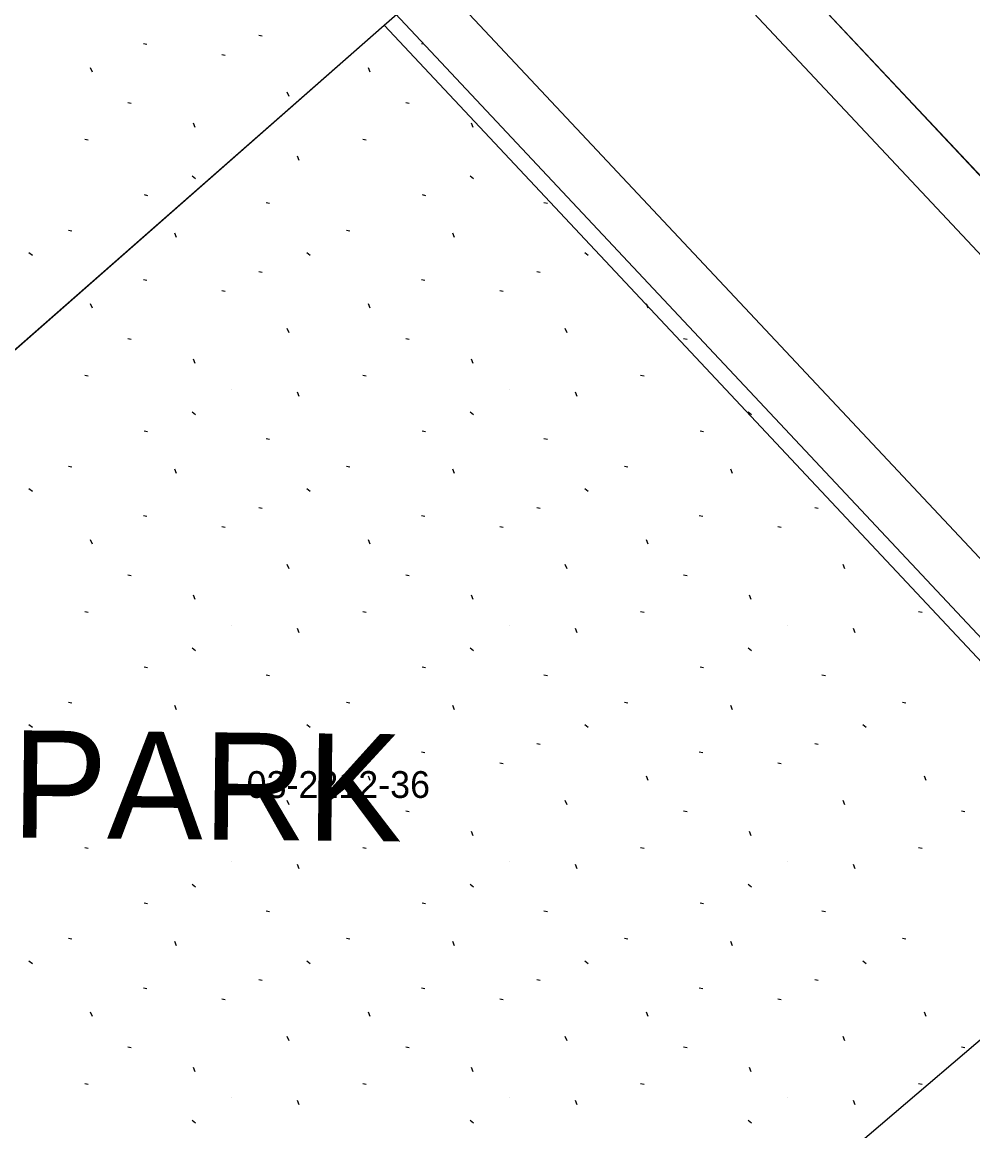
# Model space of a CAD drawing. Extents: x 413946 to 415528, y 4453939 to 4454944.
# Drawn here: x 413963.43 to 413998.89, y 4454255.56 to 4454296.92 of the extents above; entities that cross this region are included whole.
import ezdxf

# ---------------------------------------------------------------- set-up
doc = ezdxf.new("R2010")
doc.units = 0
for name, color, linetype in [('0_KADASTRO', 7, 'Continuous'), ('Level 28', 7, 'Continuous'), ('Level 33', 7, 'Continuous'), ('Level 41', 7, 'Continuous'), ('Level 54', 7, 'Continuous'), ('Level 62', 7, 'Continuous')]:
    doc.layers.add(name, color=color, linetype=linetype)

msp = doc.modelspace()

# ---------------------------------------------------------------- linework, layer by layer
at = {"layer": '0_KADASTRO'}
msp.add_line((413945.566, 4454269.246), (413976.93, 4454296.8), dxfattribs=at)
msp.add_lwpolyline([(413986.11, 4454305.11), (414033.97, 4454359.32), (414065.92, 4454331.64), (414015.89, 4454273.36)], close=True, dxfattribs=at)
for points in [[(413976.93, 4454296.8), (413978.06, 4454297.8), (413963.63, 4454313.36)], [(413945.566, 4454269.246), (413976.93, 4454296.8), (414006.54, 4454265.23), (413971.15, 4454235.05), (413945.566, 4454264.88)]]:
    msp.add_lwpolyline(points, dxfattribs=at)
at = {"layer": 'Level 28'}
for p, q in [((413962.499, 4454313.068), (414024.505, 4454246.98)), ((414015.89, 4454273.36), (413986.11, 4454305.11))]:
    msp.add_line(p, q, dxfattribs=at)
at = {"layer": 'Level 41'}
for p, q in [((413972.255, 4454296.426), (413972.382, 4454296.402)), ((413972.255, 4454296.426), (413972.382, 4454296.402)), ((413967.95, 4454296.122), (413968.077, 4454296.098)), ((413967.95, 4454296.122), (413968.077, 4454296.098)), ((413978.318, 4454296.122), (413978.415, 4454296.104)), ((413978.318, 4454296.122), (413978.415, 4454296.104)), ((413970.88, 4454295.712), (413971.006, 4454295.688)), ((413970.88, 4454295.712), (413971.006, 4454295.688)), ((413966.047, 4454295.053), (413965.981, 4454295.215)), ((413966.047, 4454295.053), (413965.981, 4454295.215)), ((413976.415, 4454295.053), (413976.349, 4454295.215)), ((413976.415, 4454295.053), (413976.349, 4454295.215)), ((413973.384, 4454294.138), (413973.319, 4454294.302)), ((413973.384, 4454294.138), (413973.319, 4454294.302)), ((413967.366, 4454293.918), (413967.492, 4454293.894)), ((413967.366, 4454293.918), (413967.492, 4454293.894)), ((413977.734, 4454293.918), (413977.86, 4454293.894)), ((413977.734, 4454293.918), (413977.86, 4454293.894)), ((413969.888, 4454292.989), (413969.824, 4454293.15)), ((413969.888, 4454292.989), (413969.824, 4454293.15)), ((413980.256, 4454292.989), (413980.192, 4454293.15)), ((413980.256, 4454292.989), (413980.192, 4454293.15)), ((413965.762, 4454292.55), (413965.889, 4454292.526)), ((413965.762, 4454292.55), (413965.889, 4454292.526)), ((413976.13, 4454292.55), (413976.257, 4454292.526)), ((413976.13, 4454292.55), (413976.257, 4454292.526)), ((413971.246, 4454292.025), (413971.255, 4454292.024)), ((413971.246, 4454292.025), (413971.255, 4454292.024)), ((413973.766, 4454291.756), (413973.701, 4454291.918)), ((413973.766, 4454291.756), (413973.701, 4454291.918)), ((413981.614, 4454292.025), (413981.623, 4454292.024)), ((413981.614, 4454292.025), (413981.623, 4454292.024)), ((413969.771, 4454291.186), (413969.898, 4454291.088)), ((413969.771, 4454291.186), (413969.898, 4454291.088)), ((413980.139, 4454291.186), (413980.266, 4454291.088)), ((413980.139, 4454291.186), (413980.266, 4454291.088)), ((413967.977, 4454290.482), (413968.104, 4454290.457)), ((413967.977, 4454290.482), (413968.104, 4454290.457)), ((413972.525, 4454290.188), (413972.652, 4454290.164)), ((413972.525, 4454290.188), (413972.652, 4454290.164)), ((413978.345, 4454290.482), (413978.472, 4454290.457)), ((413978.345, 4454290.482), (413978.472, 4454290.457)), ((413982.893, 4454290.188), (413983.02, 4454290.164)), ((413982.893, 4454290.188), (413983.02, 4454290.164)), ((413965.157, 4454289.163), (413965.282, 4454289.139)), ((413965.157, 4454289.163), (413965.282, 4454289.139)), ((413969.191, 4454288.884), (413969.126, 4454289.046)), ((413969.191, 4454288.884), (413969.126, 4454289.046)), ((413975.525, 4454289.163), (413975.65, 4454289.139)), ((413975.525, 4454289.163), (413975.65, 4454289.139)), ((413979.559, 4454288.884), (413979.494, 4454289.046)), ((413979.559, 4454288.884), (413979.494, 4454289.046)), ((413963.682, 4454288.326), (413963.809, 4454288.226)), ((413963.682, 4454288.326), (413963.809, 4454288.226)), ((413974.05, 4454288.326), (413974.177, 4454288.226)), ((413974.05, 4454288.326), (413974.177, 4454288.226)), ((413984.418, 4454288.326), (413984.545, 4454288.226)), ((413984.418, 4454288.326), (413984.545, 4454288.226)), ((413967.95, 4454287.316), (413968.077, 4454287.292)), ((413967.95, 4454287.316), (413968.077, 4454287.292)), ((413972.255, 4454287.62), (413972.382, 4454287.596)), ((413972.255, 4454287.62), (413972.382, 4454287.596)), ((413978.318, 4454287.316), (413978.445, 4454287.292)), ((413978.318, 4454287.316), (413978.445, 4454287.292)), ((413982.623, 4454287.62), (413982.75, 4454287.596)), ((413982.623, 4454287.62), (413982.75, 4454287.596)), ((413970.88, 4454286.906), (413971.006, 4454286.882)), ((413970.88, 4454286.906), (413971.006, 4454286.882)), ((413981.248, 4454286.906), (413981.374, 4454286.882)), ((413981.248, 4454286.906), (413981.374, 4454286.882)), ((413966.047, 4454286.247), (413965.981, 4454286.409)), ((413966.047, 4454286.247), (413965.981, 4454286.409)), ((413976.415, 4454286.247), (413976.349, 4454286.409)), ((413976.415, 4454286.247), (413976.349, 4454286.409)), ((413986.783, 4454286.247), (413986.717, 4454286.409)), ((413986.783, 4454286.247), (413986.717, 4454286.409)), ((413973.384, 4454285.332), (413973.319, 4454285.496)), ((413973.384, 4454285.332), (413973.319, 4454285.496)), ((413983.752, 4454285.332), (413983.687, 4454285.496)), ((413983.752, 4454285.332), (413983.687, 4454285.496)), ((413967.366, 4454285.112), (413967.492, 4454285.088)), ((413967.366, 4454285.112), (413967.492, 4454285.088)), ((413977.734, 4454285.112), (413977.86, 4454285.088)), ((413977.734, 4454285.112), (413977.86, 4454285.088)), ((413988.102, 4454285.112), (413988.228, 4454285.088)), ((413988.102, 4454285.112), (413988.228, 4454285.088)), ((413969.888, 4454284.183), (413969.824, 4454284.344)), ((413969.888, 4454284.183), (413969.824, 4454284.344)), ((413980.256, 4454284.183), (413980.192, 4454284.344)), ((413980.256, 4454284.183), (413980.192, 4454284.344)), ((413965.762, 4454283.744), (413965.889, 4454283.72)), ((413965.762, 4454283.744), (413965.889, 4454283.72)), ((413976.13, 4454283.744), (413976.257, 4454283.72)), ((413976.13, 4454283.744), (413976.257, 4454283.72)), ((413986.498, 4454283.744), (413986.625, 4454283.72)), ((413986.498, 4454283.744), (413986.625, 4454283.72)), ((413971.246, 4454283.219), (413971.255, 4454283.218)), ((413971.246, 4454283.219), (413971.255, 4454283.218)), ((413973.766, 4454282.95), (413973.701, 4454283.112)), ((413973.766, 4454282.95), (413973.701, 4454283.112)), ((413981.614, 4454283.219), (413981.623, 4454283.218)), ((413981.614, 4454283.219), (413981.623, 4454283.218)), ((413984.134, 4454282.95), (413984.069, 4454283.112)), ((413984.134, 4454282.95), (413984.069, 4454283.112)), ((413969.771, 4454282.38), (413969.898, 4454282.282)), ((413969.771, 4454282.38), (413969.898, 4454282.282)), ((413980.139, 4454282.38), (413980.266, 4454282.282)), ((413980.139, 4454282.38), (413980.266, 4454282.282)), ((413990.507, 4454282.38), (413990.634, 4454282.282)), ((413990.507, 4454282.38), (413990.634, 4454282.282)), ((413967.977, 4454281.676), (413968.104, 4454281.651)), ((413967.977, 4454281.676), (413968.104, 4454281.651)), ((413978.345, 4454281.676), (413978.472, 4454281.651)), ((413978.345, 4454281.676), (413978.472, 4454281.651)), ((413988.713, 4454281.676), (413988.84, 4454281.651)), ((413988.713, 4454281.676), (413988.84, 4454281.651)), ((413972.525, 4454281.382), (413972.652, 4454281.358)), ((413972.525, 4454281.382), (413972.652, 4454281.358)), ((413982.893, 4454281.382), (413983.02, 4454281.358)), ((413982.893, 4454281.382), (413983.02, 4454281.358)), ((413965.157, 4454280.357), (413965.282, 4454280.333)), ((413965.157, 4454280.357), (413965.282, 4454280.333)), ((413969.191, 4454280.078), (413969.126, 4454280.24)), ((413969.191, 4454280.078), (413969.126, 4454280.24)), ((413975.525, 4454280.357), (413975.65, 4454280.333)), ((413975.525, 4454280.357), (413975.65, 4454280.333)), ((413979.559, 4454280.078), (413979.494, 4454280.24)), ((413979.559, 4454280.078), (413979.494, 4454280.24)), ((413985.893, 4454280.357), (413986.018, 4454280.333)), ((413985.893, 4454280.357), (413986.018, 4454280.333)), ((413989.927, 4454280.078), (413989.862, 4454280.24)), ((413989.927, 4454280.078), (413989.862, 4454280.24)), ((413963.682, 4454279.52), (413963.809, 4454279.42)), ((413963.682, 4454279.52), (413963.809, 4454279.42)), ((413974.05, 4454279.52), (413974.177, 4454279.42)), ((413974.05, 4454279.52), (413974.177, 4454279.42)), ((413984.418, 4454279.52), (413984.545, 4454279.42)), ((413984.418, 4454279.52), (413984.545, 4454279.42)), ((413972.255, 4454278.814), (413972.382, 4454278.79)), ((413972.255, 4454278.814), (413972.382, 4454278.79)), ((413982.623, 4454278.814), (413982.75, 4454278.79)), ((413982.623, 4454278.814), (413982.75, 4454278.79)), ((413992.991, 4454278.814), (413993.118, 4454278.79)), ((413992.991, 4454278.814), (413993.118, 4454278.79)), ((413967.95, 4454278.51), (413968.077, 4454278.486)), ((413967.95, 4454278.51), (413968.077, 4454278.486)), ((413978.318, 4454278.51), (413978.445, 4454278.486)), ((413978.318, 4454278.51), (413978.445, 4454278.486)), ((413988.686, 4454278.51), (413988.813, 4454278.486)), ((413988.686, 4454278.51), (413988.813, 4454278.486)), ((413970.88, 4454278.1), (413971.006, 4454278.076)), ((413970.88, 4454278.1), (413971.006, 4454278.076)), ((413981.248, 4454278.1), (413981.374, 4454278.076)), ((413981.248, 4454278.1), (413981.374, 4454278.076)), ((413991.616, 4454278.1), (413991.742, 4454278.076)), ((413991.616, 4454278.1), (413991.742, 4454278.076)), ((413966.047, 4454277.441), (413965.981, 4454277.603)), ((413966.047, 4454277.441), (413965.981, 4454277.603)), ((413976.415, 4454277.441), (413976.349, 4454277.603)), ((413976.415, 4454277.441), (413976.349, 4454277.603)), ((413986.783, 4454277.441), (413986.717, 4454277.603)), ((413986.783, 4454277.441), (413986.717, 4454277.603)), ((413973.384, 4454276.526), (413973.319, 4454276.69)), ((413973.384, 4454276.526), (413973.319, 4454276.69)), ((413983.752, 4454276.526), (413983.687, 4454276.69)), ((413983.752, 4454276.526), (413983.687, 4454276.69)), ((413994.12, 4454276.526), (413994.055, 4454276.69)), ((413994.12, 4454276.526), (413994.055, 4454276.69)), ((413967.366, 4454276.306), (413967.492, 4454276.282)), ((413967.366, 4454276.306), (413967.492, 4454276.282)), ((413977.734, 4454276.306), (413977.86, 4454276.282)), ((413977.734, 4454276.306), (413977.86, 4454276.282)), ((413988.102, 4454276.306), (413988.228, 4454276.282)), ((413988.102, 4454276.306), (413988.228, 4454276.282)), ((413969.888, 4454275.377), (413969.824, 4454275.538)), ((413969.888, 4454275.377), (413969.824, 4454275.538)), ((413980.256, 4454275.377), (413980.192, 4454275.538)), ((413980.256, 4454275.377), (413980.192, 4454275.538)), ((413990.624, 4454275.377), (413990.56, 4454275.538)), ((413990.624, 4454275.377), (413990.56, 4454275.538)), ((413965.762, 4454274.938), (413965.889, 4454274.914)), ((413965.762, 4454274.938), (413965.889, 4454274.914)), ((413976.13, 4454274.938), (413976.257, 4454274.914)), ((413976.13, 4454274.938), (413976.257, 4454274.914)), ((413986.498, 4454274.938), (413986.625, 4454274.914)), ((413986.498, 4454274.938), (413986.625, 4454274.914)), ((413996.866, 4454274.938), (413996.993, 4454274.914)), ((413996.866, 4454274.938), (413996.993, 4454274.914)), ((413971.246, 4454274.413), (413971.255, 4454274.412)), ((413971.246, 4454274.413), (413971.255, 4454274.412)), ((413981.614, 4454274.413), (413981.623, 4454274.412)), ((413981.614, 4454274.413), (413981.623, 4454274.412)), ((413991.982, 4454274.413), (413991.991, 4454274.412)), ((413991.982, 4454274.413), (413991.991, 4454274.412)), ((413973.766, 4454274.144), (413973.701, 4454274.306)), ((413973.766, 4454274.144), (413973.701, 4454274.306)), ((413984.134, 4454274.144), (413984.069, 4454274.306)), ((413984.134, 4454274.144), (413984.069, 4454274.306)), ((413994.502, 4454274.144), (413994.437, 4454274.306)), ((413994.502, 4454274.144), (413994.437, 4454274.306)), ((413969.771, 4454273.574), (413969.898, 4454273.476)), ((413969.771, 4454273.574), (413969.898, 4454273.476)), ((413980.139, 4454273.574), (413980.266, 4454273.476)), ((413980.139, 4454273.574), (413980.266, 4454273.476)), ((413990.507, 4454273.574), (413990.634, 4454273.476)), ((413990.507, 4454273.574), (413990.634, 4454273.476)), ((413967.977, 4454272.87), (413968.104, 4454272.845)), ((413967.977, 4454272.87), (413968.104, 4454272.845)), ((413978.345, 4454272.87), (413978.472, 4454272.845)), ((413978.345, 4454272.87), (413978.472, 4454272.845)), ((413988.713, 4454272.87), (413988.84, 4454272.845)), ((413988.713, 4454272.87), (413988.84, 4454272.845)), ((413972.525, 4454272.576), (413972.652, 4454272.552)), ((413972.525, 4454272.576), (413972.652, 4454272.552)), ((413982.893, 4454272.576), (413983.02, 4454272.552)), ((413982.893, 4454272.576), (413983.02, 4454272.552)), ((413993.261, 4454272.576), (413993.388, 4454272.552)), ((413993.261, 4454272.576), (413993.388, 4454272.552)), ((413965.157, 4454271.551), (413965.282, 4454271.527)), ((413965.157, 4454271.551), (413965.282, 4454271.527)), ((413975.525, 4454271.551), (413975.65, 4454271.527)), ((413975.525, 4454271.551), (413975.65, 4454271.527)), ((413985.893, 4454271.551), (413986.018, 4454271.527)), ((413985.893, 4454271.551), (413986.018, 4454271.527)), ((413996.261, 4454271.551), (413996.386, 4454271.527)), ((413996.261, 4454271.551), (413996.386, 4454271.527)), ((413969.191, 4454271.272), (413969.126, 4454271.434)), ((413969.191, 4454271.272), (413969.126, 4454271.434)), ((413979.559, 4454271.272), (413979.494, 4454271.434)), ((413979.559, 4454271.272), (413979.494, 4454271.434)), ((413989.927, 4454271.272), (413989.862, 4454271.434)), ((413989.927, 4454271.272), (413989.862, 4454271.434)), ((413963.682, 4454270.714), (413963.809, 4454270.614)), ((413963.682, 4454270.714), (413963.809, 4454270.614)), ((413974.05, 4454270.714), (413974.177, 4454270.614)), ((413974.05, 4454270.714), (413974.177, 4454270.614)), ((413984.418, 4454270.714), (413984.545, 4454270.614)), ((413984.418, 4454270.714), (413984.545, 4454270.614)), ((413994.786, 4454270.714), (413994.913, 4454270.614)), ((413994.786, 4454270.714), (413994.913, 4454270.614)), ((413972.255, 4454270.008), (413972.382, 4454269.984)), ((413972.255, 4454270.008), (413972.382, 4454269.984)), ((413982.623, 4454270.008), (413982.75, 4454269.984)), ((413982.623, 4454270.008), (413982.75, 4454269.984)), ((413992.991, 4454270.008), (413993.118, 4454269.984)), ((413992.991, 4454270.008), (413993.118, 4454269.984)), ((413967.95, 4454269.704), (413968.077, 4454269.68)), ((413967.95, 4454269.704), (413968.077, 4454269.68)), ((413978.318, 4454269.704), (413978.445, 4454269.68)), ((413978.318, 4454269.704), (413978.445, 4454269.68)), ((413988.686, 4454269.704), (413988.813, 4454269.68)), ((413988.686, 4454269.704), (413988.813, 4454269.68)), ((413970.88, 4454269.294), (413971.006, 4454269.27)), ((413970.88, 4454269.294), (413971.006, 4454269.27)), ((413981.248, 4454269.294), (413981.374, 4454269.27)), ((413981.248, 4454269.294), (413981.374, 4454269.27)), ((413991.616, 4454269.294), (413991.742, 4454269.27)), ((413991.616, 4454269.294), (413991.742, 4454269.27)), ((413966.047, 4454268.635), (413965.981, 4454268.797)), ((413966.047, 4454268.635), (413965.981, 4454268.797)), ((413976.415, 4454268.635), (413976.349, 4454268.797)), ((413976.415, 4454268.635), (413976.349, 4454268.797)), ((413986.783, 4454268.635), (413986.717, 4454268.797)), ((413986.783, 4454268.635), (413986.717, 4454268.797)), ((413997.151, 4454268.635), (413997.085, 4454268.797)), ((413997.151, 4454268.635), (413997.085, 4454268.797)), ((413973.384, 4454267.72), (413973.319, 4454267.884)), ((413973.384, 4454267.72), (413973.319, 4454267.884)), ((413983.752, 4454267.72), (413983.687, 4454267.884)), ((413983.752, 4454267.72), (413983.687, 4454267.884)), ((413994.12, 4454267.72), (413994.055, 4454267.884)), ((413994.12, 4454267.72), (413994.055, 4454267.884)), ((413967.366, 4454267.5), (413967.492, 4454267.476)), ((413967.366, 4454267.5), (413967.492, 4454267.476)), ((413977.734, 4454267.5), (413977.86, 4454267.476)), ((413977.734, 4454267.5), (413977.86, 4454267.476)), ((413988.102, 4454267.5), (413988.228, 4454267.476)), ((413988.102, 4454267.5), (413988.228, 4454267.476)), ((413998.47, 4454267.5), (413998.596, 4454267.476)), ((413998.47, 4454267.5), (413998.596, 4454267.476)), ((413969.888, 4454266.571), (413969.824, 4454266.732)), ((413969.888, 4454266.571), (413969.824, 4454266.732)), ((413980.256, 4454266.571), (413980.192, 4454266.732)), ((413980.256, 4454266.571), (413980.192, 4454266.732)), ((413990.624, 4454266.571), (413990.56, 4454266.732)), ((413990.624, 4454266.571), (413990.56, 4454266.732)), ((413965.762, 4454266.132), (413965.889, 4454266.108)), ((413965.762, 4454266.132), (413965.889, 4454266.108)), ((413976.13, 4454266.132), (413976.257, 4454266.108)), ((413976.13, 4454266.132), (413976.257, 4454266.108)), ((413986.498, 4454266.132), (413986.625, 4454266.108)), ((413986.498, 4454266.132), (413986.625, 4454266.108)), ((413996.866, 4454266.132), (413996.993, 4454266.108)), ((413996.866, 4454266.132), (413996.993, 4454266.108)), ((413971.246, 4454265.607), (413971.255, 4454265.606)), ((413971.246, 4454265.607), (413971.255, 4454265.606)), ((413973.766, 4454265.338), (413973.701, 4454265.5)), ((413973.766, 4454265.338), (413973.701, 4454265.5)), ((413981.614, 4454265.607), (413981.623, 4454265.606)), ((413981.614, 4454265.607), (413981.623, 4454265.606)), ((413984.134, 4454265.338), (413984.069, 4454265.5)), ((413984.134, 4454265.338), (413984.069, 4454265.5)), ((413991.982, 4454265.607), (413991.991, 4454265.606)), ((413991.982, 4454265.607), (413991.991, 4454265.606)), ((413994.502, 4454265.338), (413994.437, 4454265.5)), ((413994.502, 4454265.338), (413994.437, 4454265.5)), ((413969.771, 4454264.768), (413969.898, 4454264.67)), ((413969.771, 4454264.768), (413969.898, 4454264.67)), ((413980.139, 4454264.768), (413980.266, 4454264.67)), ((413980.139, 4454264.768), (413980.266, 4454264.67)), ((413990.507, 4454264.768), (413990.634, 4454264.67)), ((413990.507, 4454264.768), (413990.634, 4454264.67)), ((413967.977, 4454264.064), (413968.104, 4454264.039)), ((413967.977, 4454264.064), (413968.104, 4454264.039)), ((413972.525, 4454263.77), (413972.652, 4454263.746)), ((413972.525, 4454263.77), (413972.652, 4454263.746)), ((413978.345, 4454264.064), (413978.472, 4454264.039)), ((413978.345, 4454264.064), (413978.472, 4454264.039)), ((413982.893, 4454263.77), (413983.02, 4454263.746)), ((413982.893, 4454263.77), (413983.02, 4454263.746)), ((413988.713, 4454264.064), (413988.84, 4454264.039)), ((413988.713, 4454264.064), (413988.84, 4454264.039)), ((413993.261, 4454263.77), (413993.388, 4454263.746)), ((413993.261, 4454263.77), (413993.388, 4454263.746)), ((413965.157, 4454262.745), (413965.282, 4454262.721)), ((413965.157, 4454262.745), (413965.282, 4454262.721)), ((413969.191, 4454262.466), (413969.126, 4454262.628)), ((413969.191, 4454262.466), (413969.126, 4454262.628)), ((413975.525, 4454262.745), (413975.65, 4454262.721)), ((413975.525, 4454262.745), (413975.65, 4454262.721)), ((413979.559, 4454262.466), (413979.494, 4454262.628)), ((413979.559, 4454262.466), (413979.494, 4454262.628)), ((413985.893, 4454262.745), (413986.018, 4454262.721)), ((413985.893, 4454262.745), (413986.018, 4454262.721)), ((413989.927, 4454262.466), (413989.862, 4454262.628)), ((413989.927, 4454262.466), (413989.862, 4454262.628)), ((413996.261, 4454262.745), (413996.386, 4454262.721)), ((413996.261, 4454262.745), (413996.386, 4454262.721)), ((413963.682, 4454261.908), (413963.809, 4454261.808)), ((413963.682, 4454261.908), (413963.809, 4454261.808)), ((413974.05, 4454261.908), (413974.177, 4454261.808)), ((413974.05, 4454261.908), (413974.177, 4454261.808)), ((413984.418, 4454261.908), (413984.545, 4454261.808)), ((413984.418, 4454261.908), (413984.545, 4454261.808)), ((413994.786, 4454261.908), (413994.913, 4454261.808)), ((413994.786, 4454261.908), (413994.913, 4454261.808)), ((413972.255, 4454261.202), (413972.382, 4454261.178)), ((413972.255, 4454261.202), (413972.382, 4454261.178)), ((413982.623, 4454261.202), (413982.75, 4454261.178)), ((413982.623, 4454261.202), (413982.75, 4454261.178)), ((413992.991, 4454261.202), (413993.118, 4454261.178)), ((413992.991, 4454261.202), (413993.118, 4454261.178)), ((413967.95, 4454260.898), (413968.077, 4454260.874)), ((413967.95, 4454260.898), (413968.077, 4454260.874)), ((413978.318, 4454260.898), (413978.445, 4454260.874)), ((413978.318, 4454260.898), (413978.445, 4454260.874)), ((413988.686, 4454260.898), (413988.813, 4454260.874)), ((413988.686, 4454260.898), (413988.813, 4454260.874)), ((413970.88, 4454260.488), (413971.006, 4454260.464)), ((413970.88, 4454260.488), (413971.006, 4454260.464)), ((413981.248, 4454260.488), (413981.374, 4454260.464)), ((413981.248, 4454260.488), (413981.374, 4454260.464)), ((413991.616, 4454260.488), (413991.742, 4454260.464)), ((413991.616, 4454260.488), (413991.742, 4454260.464)), ((413966.047, 4454259.829), (413965.981, 4454259.991)), ((413966.047, 4454259.829), (413965.981, 4454259.991)), ((413976.415, 4454259.829), (413976.349, 4454259.991)), ((413976.415, 4454259.829), (413976.349, 4454259.991)), ((413986.783, 4454259.829), (413986.717, 4454259.991)), ((413986.783, 4454259.829), (413986.717, 4454259.991)), ((413997.151, 4454259.829), (413997.085, 4454259.991)), ((413997.151, 4454259.829), (413997.085, 4454259.991)), ((413967.366, 4454258.694), (413967.492, 4454258.67)), ((413967.366, 4454258.694), (413967.492, 4454258.67)), ((413973.384, 4454258.914), (413973.319, 4454259.078)), ((413973.384, 4454258.914), (413973.319, 4454259.078)), ((413977.734, 4454258.694), (413977.86, 4454258.67)), ((413977.734, 4454258.694), (413977.86, 4454258.67)), ((413983.752, 4454258.914), (413983.687, 4454259.078)), ((413983.752, 4454258.914), (413983.687, 4454259.078)), ((413988.102, 4454258.694), (413988.228, 4454258.67)), ((413988.102, 4454258.694), (413988.228, 4454258.67)), ((413994.12, 4454258.914), (413994.055, 4454259.078)), ((413994.12, 4454258.914), (413994.055, 4454259.078)), ((413998.47, 4454258.694), (413998.596, 4454258.67)), ((413998.47, 4454258.694), (413998.596, 4454258.67)), ((413969.888, 4454257.765), (413969.824, 4454257.926)), ((413969.888, 4454257.765), (413969.824, 4454257.926)), ((413980.256, 4454257.765), (413980.192, 4454257.926)), ((413980.256, 4454257.765), (413980.192, 4454257.926)), ((413990.624, 4454257.765), (413990.56, 4454257.926)), ((413990.624, 4454257.765), (413990.56, 4454257.926)), ((413965.762, 4454257.326), (413965.889, 4454257.302)), ((413965.762, 4454257.326), (413965.889, 4454257.302)), ((413976.13, 4454257.326), (413976.257, 4454257.302)), ((413976.13, 4454257.326), (413976.257, 4454257.302)), ((413986.498, 4454257.326), (413986.625, 4454257.302)), ((413986.498, 4454257.326), (413986.625, 4454257.302)), ((413996.866, 4454257.326), (413996.993, 4454257.302)), ((413996.866, 4454257.326), (413996.993, 4454257.302)), ((413971.246, 4454256.801), (413971.255, 4454256.8)), ((413971.246, 4454256.801), (413971.255, 4454256.8)), ((413973.766, 4454256.532), (413973.701, 4454256.694)), ((413973.766, 4454256.532), (413973.701, 4454256.694)), ((413981.614, 4454256.801), (413981.623, 4454256.8)), ((413981.614, 4454256.801), (413981.623, 4454256.8)), ((413984.134, 4454256.532), (413984.069, 4454256.694)), ((413984.134, 4454256.532), (413984.069, 4454256.694)), ((413991.982, 4454256.801), (413991.991, 4454256.8)), ((413991.982, 4454256.801), (413991.991, 4454256.8)), ((413994.502, 4454256.532), (413994.437, 4454256.694)), ((413994.502, 4454256.532), (413994.437, 4454256.694)), ((413969.771, 4454255.962), (413969.898, 4454255.864)), ((413969.771, 4454255.962), (413969.898, 4454255.864)), ((413980.139, 4454255.962), (413980.266, 4454255.864)), ((413980.139, 4454255.962), (413980.266, 4454255.864)), ((413990.507, 4454255.962), (413990.634, 4454255.864)), ((413990.507, 4454255.962), (413990.634, 4454255.864))]:
    msp.add_line(p, q, dxfattribs=at)
at = {"layer": 'Level 54'}
msp.add_lwpolyline([(414033.97, 4454359.32), (414065.92, 4454331.64), (414084.64, 4454316.14), (414032.68, 4454255.6), (414015.89, 4454273.36), (413986.11, 4454305.11), (413971.79, 4454320.66), (414017.66, 4454373.64)], close=True, dxfattribs=at)
at = {"layer": 'Level 62'}
for points in [[(414031.227, 4454254.226), (414014.434, 4454271.989), (413984.645, 4454303.748), (413971.528, 4454317.991)], [(413965.273, 4454313.034), (414025.964, 4454248.348)]]:
    msp.add_lwpolyline(points, dxfattribs=at)

# ---------------------------------------------------------------- texts
at = {"layer": '0_KADASTRO'}
msp.add_text('03-2212-36', height=1, dxfattribs=at).set_placement((413971.801, 4454267.98))
at = {"layer": 'Level 33'}
msp.add_text('PARK', height=4, rotation=359.4136, dxfattribs=at).set_placement((413963.023, 4454266.503))

doc.saveas('drawing.dxf')
